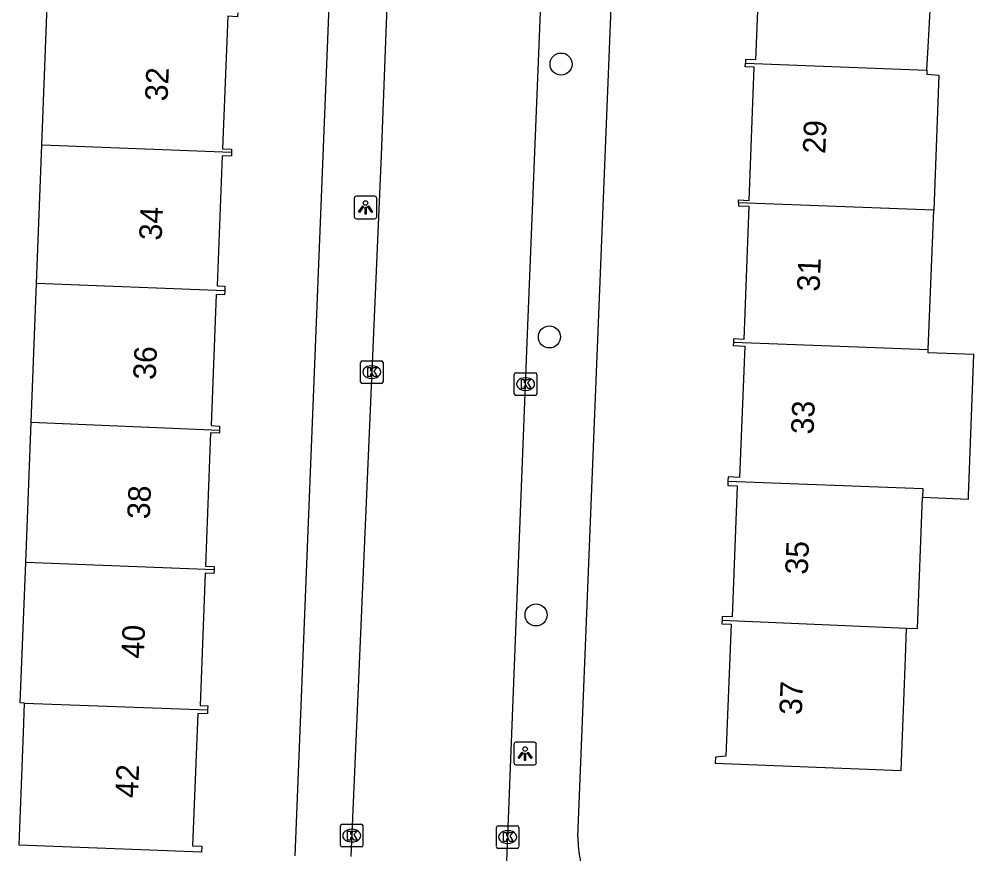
# Model space of a CAD drawing. Extents: x 160077 to 160945, y 386481 to 387498.
# Drawn here: x 160656.33 to 160698.66, y 386622.12 to 386659.12 of the extents above; entities that cross this region are included whole.
import ezdxf

# ---------------------------------------------------------------- set-up
doc = ezdxf.new("R2010")
doc.units = 0
for name, color, linetype in [('IMGEO_Boom', 7, 'Continuous'), ('IMGEO_Kolk', 7, 'Continuous'), ('IMGEO_Lichtpunt', 7, 'Continuous'), ('IMGEO_Pand', 7, 'Continuous'), ('IMGEO_Pand_nummerreeks', 7, 'Continuous'), ('IMGEO_Rijbaan_lokaal_open', 7, 'Continuous'), ('IMGEO_Voetpad_open', 7, 'Continuous')]:
    doc.layers.add(name, color=color, linetype=linetype)

msp = doc.modelspace()

# ---------------------------------------------------------------- linework, layer by layer
at = {"layer": 'IMGEO_Boom'}
for centre in [(160680.354, 386657.125), (160679.837, 386645.035), (160679.245, 386632.714)]:
    msp.add_circle(centre, 0.489, dxfattribs=at)
at = {"layer": 'IMGEO_Kolk'}
for p, q in [((160671.463, 386643.049), (160671.463, 386643.901)), ((160671.538, 386643.975), (160672.39, 386643.975)), ((160671.951, 386643.755), (160671.976, 386643.755)), ((160672.464, 386643.901), (160672.464, 386643.049)), ((160671.974, 386643.195), (160671.949, 386643.195)), ((160678.281, 386642.518), (160678.281, 386643.37)), ((160678.356, 386643.444), (160679.208, 386643.444)), ((160678.769, 386643.224), (160678.794, 386643.224)), ((160679.282, 386643.37), (160679.282, 386642.518)), ((160672.39, 386642.975), (160671.538, 386642.975)), ((160679.208, 386642.444), (160678.356, 386642.444)), ((160678.792, 386642.664), (160678.767, 386642.664)), ((160670.572, 386622.509), (160670.572, 386623.361)), ((160670.647, 386623.435), (160671.499, 386623.435)), ((160671.573, 386623.361), (160671.573, 386622.509)), ((160677.486, 386622.443), (160677.486, 386623.295)), ((160677.561, 386623.369), (160678.413, 386623.369)), ((160678.487, 386623.295), (160678.487, 386622.443)), ((160671.06, 386623.215), (160671.085, 386623.215)), ((160677.974, 386623.149), (160677.999, 386623.149)), ((160671.499, 386622.435), (160670.647, 386622.435)), ((160671.083, 386622.655), (160671.058, 386622.655)), ((160677.997, 386622.589), (160677.972, 386622.589)), ((160678.413, 386622.369), (160677.561, 386622.369))]:
    msp.add_line(p, q, dxfattribs=at)
for points in [[(160671.463, 386643.049), (160671.463, 386643.901)], [(160671.538, 386643.975), (160672.39, 386643.975)], [(160671.784, 386643.675), (160671.907, 386643.675), (160671.907, 386643.524), (160672.037, 386643.675), (160672.201, 386643.675), (160672.055, 386643.524), (160672.208, 386643.275), (160672.056, 386643.275), (160671.971, 386643.439), (160671.907, 386643.372), (160671.907, 386643.275), (160671.784, 386643.275), (160671.784, 386643.675)], [(160672.464, 386643.901), (160672.464, 386643.049)], [(160678.281, 386642.518), (160678.281, 386643.37)], [(160678.356, 386643.444), (160679.208, 386643.444)], [(160678.602, 386643.144), (160678.725, 386643.144), (160678.725, 386642.993), (160678.855, 386643.144), (160679.019, 386643.144), (160678.873, 386642.993), (160679.026, 386642.744), (160678.874, 386642.744), (160678.789, 386642.908), (160678.725, 386642.841), (160678.725, 386642.744), (160678.602, 386642.744), (160678.602, 386643.144)], [(160679.282, 386643.37), (160679.282, 386642.518)], [(160672.39, 386642.975), (160671.538, 386642.975)], [(160679.208, 386642.444), (160678.356, 386642.444)], [(160670.572, 386622.509), (160670.572, 386623.361)], [(160670.647, 386623.435), (160671.499, 386623.435)], [(160671.573, 386623.361), (160671.573, 386622.509)], [(160677.486, 386622.443), (160677.486, 386623.295)], [(160677.561, 386623.369), (160678.413, 386623.369)], [(160678.487, 386623.295), (160678.487, 386622.443)], [(160670.893, 386623.135), (160671.016, 386623.135), (160671.016, 386622.984), (160671.146, 386623.135), (160671.31, 386623.135), (160671.164, 386622.984), (160671.317, 386622.735), (160671.165, 386622.735), (160671.08, 386622.899), (160671.016, 386622.832), (160671.016, 386622.735), (160670.893, 386622.735), (160670.893, 386623.135)], [(160677.807, 386623.069), (160677.93, 386623.069), (160677.93, 386622.918), (160678.06, 386623.069), (160678.224, 386623.069), (160678.078, 386622.918), (160678.231, 386622.669), (160678.079, 386622.669), (160677.994, 386622.833), (160677.93, 386622.766), (160677.93, 386622.669), (160677.807, 386622.669), (160677.807, 386623.069)], [(160671.499, 386622.435), (160670.647, 386622.435)], [(160678.413, 386622.369), (160677.561, 386622.369)]]:
    msp.add_lwpolyline(points, dxfattribs=at)
for centre, start, end in [((160671.54, 386643.899), 91.552, 178.448), ((160671.54, 386643.899), 91.552, 178.448), ((160672.388, 386643.899), 1.552, 88.448), ((160672.388, 386643.899), 1.552, 88.448), ((160678.358, 386643.368), 91.552, 178.448), ((160678.358, 386643.368), 91.552, 178.448), ((160679.206, 386643.368), 1.552, 88.448), ((160679.206, 386643.368), 1.552, 88.448), ((160671.54, 386643.051), 181.552, 268.448), ((160671.54, 386643.051), 181.552, 268.448), ((160672.388, 386643.051), 271.552, 358.448), ((160672.388, 386643.051), 271.552, 358.448), ((160678.358, 386642.52), 181.552, 268.448), ((160678.358, 386642.52), 181.552, 268.448), ((160679.206, 386642.52), 271.552, 358.448), ((160679.206, 386642.52), 271.552, 358.448), ((160670.649, 386623.359), 91.552, 178.448), ((160670.649, 386623.359), 91.552, 178.448), ((160671.497, 386623.359), 1.552, 88.448), ((160671.497, 386623.359), 1.552, 88.448), ((160677.563, 386623.293), 91.552, 178.448), ((160677.563, 386623.293), 91.552, 178.448), ((160678.411, 386623.293), 1.552, 88.448), ((160678.411, 386623.293), 1.552, 88.448), ((160670.649, 386622.511), 181.552, 268.448), ((160670.649, 386622.511), 181.552, 268.448), ((160671.497, 386622.511), 271.552, 358.448), ((160671.497, 386622.511), 271.552, 358.448), ((160677.563, 386622.445), 181.552, 268.448), ((160677.563, 386622.445), 181.552, 268.448), ((160678.411, 386622.445), 271.552, 358.448), ((160678.411, 386622.445), 271.552, 358.448)]:
    msp.add_arc(centre, 0.0765, start, end, dxfattribs=at)
for centre, major_axis, ratio, start_param, end_param in [((160671.95, 386643.475), (-0.387, 0.002), 0.722429, 4.712389, 7.853982), ((160671.975, 386643.475), (-0.39, 0.002), 0.717154, 1.570796, 4.712389), ((160678.768, 386642.944), (-0.387, 0.002), 0.722429, 4.712389, 7.853982), ((160678.793, 386642.944), (-0.39, 0.002), 0.717154, 1.570796, 4.712389), ((160671.059, 386622.935), (-0.387, 0.002), 0.722429, 4.712389, 7.853982), ((160671.084, 386622.935), (-0.39, 0.002), 0.717154, 1.570796, 4.712389), ((160677.973, 386622.869), (-0.387, 0.002), 0.722429, 4.712389, 7.853982), ((160677.998, 386622.869), (-0.39, 0.002), 0.717154, 1.570796, 4.712389)]:
    msp.add_ellipse(centre, major_axis=major_axis, ratio=ratio, start_param=start_param, end_param=end_param, dxfattribs=at)
at = {"layer": 'IMGEO_Lichtpunt'}
for p, q in [((160671.187, 386651.175), (160671.187, 386650.368)), ((160671.187, 386651.175), (160671.187, 386650.368)), ((160672.089, 386651.27), (160671.281, 386651.27)), ((160672.089, 386651.27), (160671.281, 386651.27)), ((160672.183, 386650.368), (160672.183, 386651.175)), ((160672.183, 386650.368), (160672.183, 386651.175)), ((160671.281, 386650.274), (160672.089, 386650.274)), ((160671.281, 386650.274), (160672.089, 386650.274)), ((160679.164, 386627.068), (160678.356, 386627.068)), ((160679.164, 386627.068), (160678.356, 386627.068)), ((160678.262, 386626.973), (160678.262, 386626.166)), ((160678.262, 386626.973), (160678.262, 386626.166)), ((160679.258, 386626.166), (160679.258, 386626.973)), ((160679.258, 386626.166), (160679.258, 386626.973)), ((160678.356, 386626.072), (160679.164, 386626.072)), ((160678.356, 386626.072), (160679.164, 386626.072))]:
    msp.add_line(p, q, dxfattribs=at)
for points in [[(160671.561, 386650.839), (160671.6, 386650.811), (160671.412, 386650.549), (160671.374, 386650.576), (160671.561, 386650.839)], [(160671.663, 386650.791), (160671.71, 386650.791), (160671.71, 386650.469), (160671.663, 386650.469), (160671.663, 386650.791)], [(160671.773, 386650.811), (160671.811, 386650.838), (160671.998, 386650.576), (160671.959, 386650.548), (160671.773, 386650.811)], [(160678.636, 386626.637), (160678.675, 386626.609), (160678.487, 386626.347), (160678.449, 386626.374), (160678.636, 386626.637)], [(160678.848, 386626.609), (160678.886, 386626.636), (160679.073, 386626.374), (160679.034, 386626.346), (160678.848, 386626.609)], [(160678.738, 386626.589), (160678.785, 386626.589), (160678.785, 386626.267), (160678.738, 386626.267), (160678.738, 386626.589)]]:
    msp.add_lwpolyline(points, dxfattribs=at)
for centre in [(160671.686, 386650.973), (160678.761, 386626.771)]:
    msp.add_circle(centre, 0.0994, dxfattribs=at)
for centre, start, end in [((160671.281, 386651.175), 90, 180), ((160671.281, 386651.175), 90, 180), ((160672.089, 386651.175), 0, 90), ((160672.089, 386651.175), 0, 90), ((160671.281, 386650.368), 180, 270), ((160671.281, 386650.368), 180, 270), ((160672.089, 386650.368), 270, 0), ((160672.089, 386650.368), 270, 360), ((160678.356, 386626.973), 90, 180), ((160678.356, 386626.973), 90, 180), ((160679.164, 386626.973), 0, 90), ((160679.164, 386626.973), 0, 90), ((160678.356, 386626.166), 180, 270), ((160678.356, 386626.166), 180, 270), ((160679.164, 386626.166), 270, 0), ((160679.164, 386626.166), 270, 360)]:
    msp.add_arc(centre, 0.0946, start, end, dxfattribs=at)
at = {"layer": 'IMGEO_Pand'}
for points in [[(160696.576, 386656.865), (160696.643, 386658.136), (160696.906, 386663.129), (160688.778, 386663.442), (160688.776, 386663.126), (160689.204, 386663.123), (160688.978, 386657.31), (160688.534, 386657.327), (160688.527, 386657.165)], [(160657.329, 386653.53), (160657.567, 386659.73)], [(160666.02, 386659.4), (160666.014, 386659.227), (160665.576, 386659.244), (160665.35, 386653.377), (160665.748, 386653.362), (160665.742, 386653.202)], [(160688.221, 386650.975), (160688.226, 386651.105), (160688.689, 386651.087), (160688.919, 386656.99), (160688.521, 386657.006), (160688.527, 386657.165)], [(160688.527, 386657.165), (160696.576, 386656.865)], [(160696.576, 386656.865), (160696.566, 386656.678), (160697.11, 386656.631), (160696.877, 386650.652)], [(160657.094, 386647.418), (160657.329, 386653.53)], [(160665.742, 386653.202), (160657.329, 386653.53)], [(160665.742, 386653.202), (160665.736, 386653.047), (160665.327, 386653.063), (160665.105, 386647.296), (160665.449, 386647.283), (160665.442, 386647.092)], [(160688.221, 386650.975), (160688.216, 386650.846), (160688.681, 386650.828), (160688.451, 386644.928), (160687.999, 386644.946), (160687.993, 386644.798)], [(160696.877, 386650.652), (160688.221, 386650.975)], [(160696.637, 386644.475), (160696.877, 386650.652)], [(160656.858, 386641.251), (160657.094, 386647.418)], [(160657.094, 386647.418), (160665.442, 386647.092)], [(160665.442, 386647.092), (160665.434, 386646.898), (160665.059, 386646.912), (160664.836, 386641.102), (160665.213, 386641.08), (160665.213, 386640.905)], [(160687.993, 386644.798), (160687.988, 386644.652), (160688.499, 386644.632), (160688.272, 386638.807), (160687.76, 386638.827), (160687.752, 386638.635)], [(160687.993, 386644.798), (160696.637, 386644.475)], [(160696.382, 386637.928), (160698.418, 386637.848), (160698.424, 386637.994), (160698.658, 386644.259), (160696.631, 386644.334), (160696.637, 386644.475)], [(160656.619, 386635.034), (160656.858, 386641.251)], [(160656.858, 386641.251), (160665.213, 386640.905)], [(160665.213, 386640.905), (160665.213, 386640.771), (160664.811, 386640.779), (160664.584, 386634.877), (160664.978, 386634.862), (160664.972, 386634.708)], [(160687.752, 386638.635), (160687.745, 386638.444), (160688.161, 386638.428), (160687.935, 386632.632), (160687.497, 386632.65), (160687.491, 386632.488)], [(160687.752, 386638.635), (160696.397, 386638.313), (160696.382, 386637.928)], [(160695.675, 386632.131), (160696.155, 386632.11), (160696.382, 386637.928)], [(160656.567, 386628.805), (160656.38, 386628.812), (160656.619, 386635.034)], [(160664.972, 386634.708), (160656.619, 386635.034)], [(160664.972, 386634.708), (160664.966, 386634.557), (160664.577, 386634.572), (160664.351, 386628.705), (160664.693, 386628.692), (160664.686, 386628.508)], [(160687.491, 386632.488), (160687.484, 386632.324), (160687.896, 386632.308), (160687.667, 386626.448), (160687.2, 386626.403), (160687.185, 386626.14), (160695.429, 386625.819), (160695.624, 386630.816), (160695.675, 386632.131)], [(160687.491, 386632.488), (160695.675, 386632.131)], [(160664.686, 386628.508), (160664.679, 386628.327), (160664.245, 386628.344), (160664.02, 386622.477), (160664.43, 386622.461), (160664.42, 386622.201), (160656.326, 386622.511), (160656.518, 386627.509), (160656.567, 386628.805)], [(160656.567, 386628.805), (160664.686, 386628.508)]]:
    msp.add_lwpolyline(points, dxfattribs=at)
at = {"layer": 'IMGEO_Rijbaan_lokaal_open'}
for points in [[(160677.356, 386779.776), (160676.66, 386759.882), (160676.246, 386750), (160675.458, 386731.188), (160674.211, 386700.474), (160673.381, 386679.573), (160672.381, 386653.071), (160671.034, 386622.001)], [(160677.928, 386621.418), (160678.869, 386645.17), (160679.679, 386665.304)]]:
    msp.add_lwpolyline(points, dxfattribs=at)
at = {"layer": 'IMGEO_Voetpad_open'}
for points in [[(160668.563, 386622.044), (160671.289, 386689.993)], [(160681.105, 386622.883), (160682.825, 386665.878)]]:
    msp.add_lwpolyline(points, dxfattribs=at)
msp.add_arc((160685.011, 386622.725), 3.909, 177.678, 267.5062, dxfattribs=at)

# ---------------------------------------------------------------- texts
at = {"layer": 'IMGEO_Pand_nummerreeks'}
for s, rotation, p in [('32', 87.5585, (160662.906, 386655.471)), ('29', 87.603, (160692.068, 386653.137)), ('34', 87.5585, (160662.643, 386649.297)), ('31', 87.603, (160691.813, 386647.033)), ('36', 87.5585, (160662.38, 386643.119)), ('33', 87.6052, (160691.547, 386640.703)), ('38', 87.5585, (160662.116, 386636.945)), ('35', 87.6052, (160691.287, 386634.485)), ('40', 87.5585, (160661.853, 386630.767)), ('37', 87.6052, (160691.027, 386628.268)), ('42', 87.5585, (160661.589, 386624.584))]:
    msp.add_text(s, height=1, rotation=rotation, dxfattribs=at).set_placement(p)

doc.saveas('drawing.dxf')
